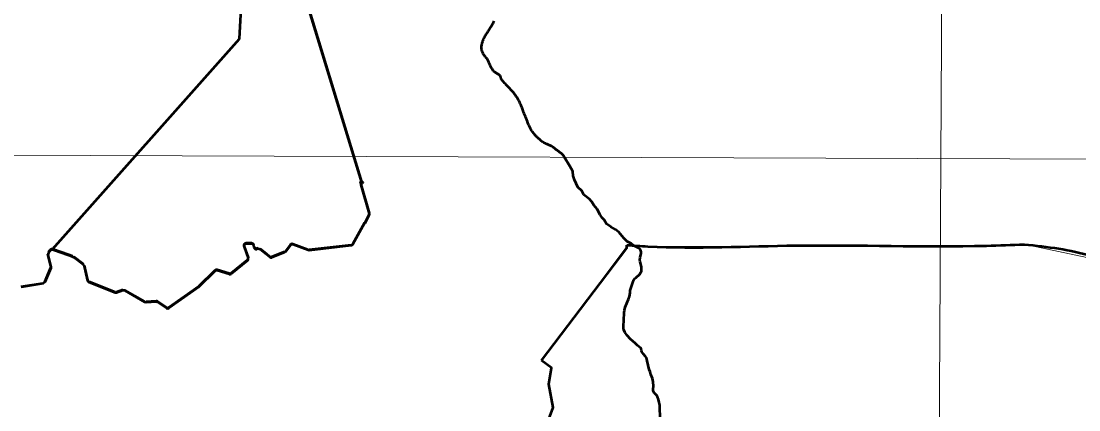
# Model space of a CAD drawing. Extents: x 553962 to 842807, y 8883888 to 9032388.
# Drawn here: x 809671 to 814343, y 9015081 to 9016797 of the extents above; entities that cross this region are included whole.
import ezdxf

# ---------------------------------------------------------------- set-up
doc = ezdxf.new("R2010")
doc.units = 0
doc.header["$LTSCALE"] = 20
doc.header["$PDMODE"] = 32
doc.header["$PDSIZE"] = 10
for name, color, linetype, lineweight in [('1', 7, 'Continuous', 13), ('24', 7, 'Continuous', 25), ('27', 7, 'Continuous', 13), ('28', 7, 'Continuous', 53), ('29', 7, 'Continuous', 53), ('35', 7, 'Continuous', 13)]:
    doc.layers.add(name, color=color, linetype=linetype, lineweight=lineweight)

msp = doc.modelspace()

# ---------------------------------------------------------------- linework, layer by layer
at = {"layer": '1'}
msp.add_line((798309.18, 9016246.41), (835077.85, 9016113.99), dxfattribs=at)
msp.add_lwpolyline([(813778.03, 9024059.57), (813733.81, 9016182.95), (813699.21, 9010330.79)], dxfattribs=at)
at = {"layer": '24', "lineweight": 53}
for p, q in [((811973.79, 9016264.73), (811973.07, 9016265.3)), ((811975.14, 9016263.7), (811974.47, 9016264.2)), ((811976.55, 9016262.7), (811975.83, 9016263.2))]:
    msp.add_line(p, q, dxfattribs=at)
for points in [[(811705.52, 9016671.82), (811704.99, 9016675.72), (811704.71, 9016679.61), (811704.67, 9016683.44), (811704.89, 9016687.16), (811705.34, 9016690.77), (811705.98, 9016694.27), (811706.78, 9016697.66), (811707.7, 9016700.94), (811708.71, 9016704.1), (811709.78, 9016707.16), (811710.86, 9016710.1), (811711.94, 9016712.93), (811713.01, 9016715.66), (811714.08, 9016718.29), (811715.17, 9016720.83), (811716.28, 9016723.29), (811717.41, 9016725.67), (811718.58, 9016727.98), (811719.8, 9016730.22), (811721.08, 9016732.42), (811722.42, 9016734.6), (811723.84, 9016736.82), (811725.35, 9016739.11), (811726.96, 9016741.53), (811728.69, 9016744.11), (811730.54, 9016746.9), (811732.53, 9016749.94), (811734.66, 9016753.26), (811736.89, 9016756.8), (811739.18, 9016760.49), (811741.48, 9016764.24), (811743.76, 9016767.99), (811745.95, 9016771.64), (811748.03, 9016775.13), (811749.93, 9016778.38), (811751.64, 9016781.33), (811753.16, 9016784), (811754.5, 9016786.43), (811755.7, 9016788.65)], [(811755.7, 9016788.65), (811756.76, 9016790.7), (811757.71, 9016792.61), (811758.58, 9016794.43), (811759.37, 9016796.2), (811760.11, 9016797.94)], [(811775.26, 9016564.24), (811772.88, 9016565.7), (811770.48, 9016567.22), (811768.07, 9016568.82), (811765.69, 9016570.5), (811763.35, 9016572.3), (811761.06, 9016574.22), (811758.83, 9016576.28), (811756.69, 9016578.5), (811754.64, 9016580.9), (811752.71, 9016583.49), (811750.9, 9016586.28), (811749.2, 9016589.24), (811747.59, 9016592.35), (811746.06, 9016595.57), (811744.58, 9016598.87), (811743.14, 9016602.21), (811741.72, 9016605.58), (811740.3, 9016608.92), (811738.87, 9016612.22), (811737.42, 9016615.46), (811735.92, 9016618.63), (811734.37, 9016621.72), (811732.76, 9016624.72), (811731.07, 9016627.61), (811729.3, 9016630.39), (811727.42, 9016633.04), (811725.43, 9016635.57), (811723.37, 9016638.01), (811721.27, 9016640.42), (811719.16, 9016642.85), (811717.08, 9016645.34), (811715.08, 9016647.95), (811713.18, 9016650.74), (811711.42, 9016653.74), (811709.84, 9016657), (811708.45, 9016660.49), (811707.26, 9016664.16), (811706.28, 9016667.95), (811705.52, 9016671.82)], [(811879.29, 9016424.91), (811877.5, 9016428.94), (811875.43, 9016433.39), (811873.09, 9016438.2), (811870.49, 9016443.29), (811867.66, 9016448.59), (811864.61, 9016454.03), (811861.36, 9016459.51), (811857.93, 9016464.97), (811854.34, 9016470.32), (811850.61, 9016475.51), (811846.75, 9016480.52), (811842.79, 9016485.37), (811838.75, 9016490.08), (811834.66, 9016494.65), (811830.52, 9016499.1), (811826.38, 9016503.45), (811822.24, 9016507.69), (811818.13, 9016511.85), (811814.11, 9016515.91), (811810.24, 9016519.85), (811806.57, 9016523.66), (811803.17, 9016527.31), (811800.1, 9016530.79), (811797.41, 9016534.09), (811795.17, 9016537.19), (811793.4, 9016540.08), (811792.04, 9016542.75), (811790.98, 9016545.24), (811790.12, 9016547.55), (811789.35, 9016549.69), (811788.59, 9016551.68), (811787.72, 9016553.54), (811786.64, 9016555.28), (811785.28, 9016556.91), (811783.66, 9016558.45), (811781.8, 9016559.94), (811779.76, 9016561.38), (811777.56, 9016562.8), (811775.26, 9016564.24)], [(811936, 9016300.45), (811935, 9016301.69), (811934, 9016302.94), (811933.01, 9016304.17), (811932.02, 9016305.4), (811931.07, 9016306.6), (811930.14, 9016307.76), (811929.26, 9016308.88), (811928.43, 9016309.95), (811927.66, 9016310.96), (811926.94, 9016311.93), (811926.25, 9016312.89), (811925.59, 9016313.86), (811924.93, 9016314.87), (811924.26, 9016315.95), (811923.58, 9016317.11), (811922.86, 9016318.39), (811922.09, 9016319.82), (811921.23, 9016321.48), (811920.26, 9016323.47), (811919.12, 9016325.88), (811917.8, 9016328.82), (811916.24, 9016332.36), (811914.42, 9016336.6), (811912.29, 9016341.65), (811909.84, 9016347.54), (811907.14, 9016354.11), (811904.27, 9016361.14), (811901.33, 9016368.42), (811898.4, 9016375.74), (811895.56, 9016382.88), (811892.91, 9016389.62), (811890.54, 9016395.75), (811888.5, 9016401.12), (811886.74, 9016405.83), (811885.18, 9016410.02), (811883.74, 9016413.87), (811882.33, 9016417.53), (811880.87, 9016421.15), (811879.29, 9016424.91)], [(811972.29, 9016265.92), (811971.46, 9016266.58), (811970.59, 9016267.27), (811969.69, 9016268), (811968.77, 9016268.75), (811967.84, 9016269.52), (811966.91, 9016270.3), (811965.99, 9016271.08), (811965.08, 9016271.87), (811964.2, 9016272.65), (811963.34, 9016273.43), (811962.49, 9016274.19), (811961.66, 9016274.95), (811960.85, 9016275.68), (811960.06, 9016276.39), (811959.28, 9016277.08), (811958.51, 9016277.74), (811957.74, 9016278.39), (811956.97, 9016279.04), (811956.19, 9016279.69), (811955.38, 9016280.36), (811954.54, 9016281.07), (811953.65, 9016281.82), (811952.71, 9016282.63), (811951.72, 9016283.51), (811950.67, 9016284.45), (811949.58, 9016285.44), (811948.47, 9016286.48), (811947.35, 9016287.56), (811946.22, 9016288.67), (811945.11, 9016289.8), (811944.02, 9016290.95), (811942.96, 9016292.11), (811941.93, 9016293.27), (811940.92, 9016294.44), (811939.93, 9016295.62), (811938.94, 9016296.81), (811937.97, 9016298.01), (811936.99, 9016299.22), (811936, 9016300.45)], [(812015.2, 9016244.06), (812013.09, 9016245.2), (812010.76, 9016246.38), (812008.27, 9016247.58), (812005.66, 9016248.8), (812002.98, 9016250.01), (812000.28, 9016251.2), (811997.61, 9016252.38), (811995.03, 9016253.51), (811992.59, 9016254.59), (811990.32, 9016255.61), (811988.24, 9016256.56), (811986.33, 9016257.46), (811984.59, 9016258.3), (811983.01, 9016259.08), (811981.59, 9016259.8), (811980.32, 9016260.47), (811979.2, 9016261.09), (811978.21, 9016261.66), (811977.34, 9016262.2)], [(812073.59, 9016190.37), (812071.61, 9016194.7), (812069.73, 9016198.31), (812067.95, 9016201.31), (812066.26, 9016203.79), (812064.65, 9016205.83), (812063.12, 9016207.53), (812061.64, 9016208.98), (812060.22, 9016210.26), (812058.84, 9016211.47), (812057.5, 9016212.61), (812056.19, 9016213.71), (812054.89, 9016214.76), (812053.59, 9016215.78), (812052.29, 9016216.78), (812050.97, 9016217.76), (812049.63, 9016218.75), (812048.26, 9016219.74), (812046.86, 9016220.74), (812045.43, 9016221.75), (812043.98, 9016222.78), (812042.51, 9016223.82), (812041.02, 9016224.89), (812039.54, 9016225.98), (812038.04, 9016227.09), (812036.55, 9016228.23), (812035.06, 9016229.39), (812033.57, 9016230.57), (812032.09, 9016231.75), (812030.62, 9016232.93), (812029.17, 9016234.1), (812027.73, 9016235.26), (812026.31, 9016236.4), (812024.9, 9016237.52), (812023.49, 9016238.61), (812022.03, 9016239.69), (812020.5, 9016240.77), (812018.88, 9016241.85), (812017.12, 9016242.94), (812015.2, 9016244.06)], [(812360.93, 9015607.14), (812360.88, 9015608.07), (812372.52, 9015643.63), (812377.76, 9015655.18), (812381.67, 9015660.45), (812387.7, 9015665.07), (812401.96, 9015679.38), (812407.11, 9015685.92), (812411.18, 9015693.64), (812411.76, 9015713.27), (812405.89, 9015734.44), (812404.26, 9015744.07), (812404.88, 9015754.29), (812409.58, 9015772.75), (812409.35, 9015778.26), (812408.05, 9015782.8), (812403.73, 9015790.35), (812395.91, 9015796.44), (812375.52, 9015807.17), (812364.9, 9015815.52), (812348.1, 9015824.98), (812339.89, 9015831.68), (812332.96, 9015838.78), (812311.06, 9015865.6), (812303.76, 9015872.11), (812296.74, 9015877.06), (812275.43, 9015888.59), (812256.91, 9015902.63), (812246.19, 9015919.73), (812237.39, 9015928.6), (812228.36, 9015941.67), (812215.2, 9015966.7), (812200.13, 9015984.56), (812191.32, 9015999.64), (812180.85, 9016011.23), (812156.82, 9016030.13), (812147.62, 9016048.05), (812129.78, 9016064.59), (812115.69, 9016096.51), (812109.95, 9016114.1), (812107.78, 9016133.67), (812105.31, 9016138.97), (812090.33, 9016164.9), (812073.59, 9016190.37)], [(812488.89, 9015113.49), (812486.42, 9015126.79), (812482.4, 9015138.06), (812477.54, 9015145.74), (812467.76, 9015156.65), (812463.42, 9015164.73), (812463.13, 9015172.74), (812464.32, 9015185.9), (812463.43, 9015204.36), (812459.13, 9015219.71), (812451.87, 9015237.82), (812448.94, 9015248.36), (812444.63, 9015259.45), (812435.61, 9015297.67), (812434.71, 9015304.72), (812432.8, 9015310.66), (812429.67, 9015316), (812419.6, 9015326.61), (812412.4, 9015337.68), (812410.78, 9015341.51), (812409.62, 9015350.61), (812407.9, 9015353.44), (812393.95, 9015364.72), (812383.63, 9015375.6), (812362.44, 9015393.24), (812347.92, 9015409.27), (812337.86, 9015424.36), (812333.73, 9015433.86), (812332, 9015440.88), (812331.28, 9015452.79), (812333.2, 9015475.02), (812334.78, 9015511.29), (812336.53, 9015521.88), (812339.71, 9015533.96), (812353.69, 9015569.48), (812357.88, 9015582.15), (812361.5, 9015598.16), (812360.93, 9015607.14)], [(812447.12, 9014887.48), (812460.7, 9014901.77), (812465.37, 9014908.36), (812469.11, 9014915.95), (812470.23, 9014921.93), (812467.18, 9014950.66), (812468.75, 9014963.1), (812471.98, 9014972.45), (812479.97, 9014989.34), (812490.13, 9015006.7), (812493.67, 9015016.18), (812495.34, 9015023.66), (812493.38, 9015052.5), (812493.65, 9015064.08), (812492.07, 9015075.68), (812492.14, 9015101.33), (812488.89, 9015113.49)]]:
    msp.add_lwpolyline(points, dxfattribs=at)
at = {"layer": '27'}
msp.add_lwpolyline([(814476.31, 9015733.9), (814107.72, 9015810.82), (813951.16, 9015805.95), (812346.38, 9015802.03), (811969.54, 9015298.65), (812014.35, 9015266.35), (812001.31, 9015194.78), (812021.29, 9015091.23), (812000.72, 9015036.03), (811983.83, 9014977.16), (811394.3, 9015032.17), (811178.28, 9014544.39), (810840.69, 9014498.84), (810692.05, 9014179.98)], dxfattribs=at)
at = {"layer": '28'}
for p, q in [((810886.52, 9017027.69), (811174.91, 9016084.85)), ((810655.4, 9015800.46), (810673.11, 9015750.86)), ((810688.45, 9015814.07), (810664.71, 9015813.82)), ((810700.41, 9015798.31), (810698.22, 9015806.63)), ((810669.96, 9015739.71), (810598.72, 9015682.29)), ((810589.56, 9015680.5), (810536.39, 9015696.53)), ((810312.48, 9015530.38), (810273.32, 9015556.77))]:
    msp.add_line(p, q, dxfattribs=at)
for points in [[(811171.95, 9016074.68), (811208.05, 9015946.36), (811207.22, 9015938.89), (811188.42, 9015904.17), (811188.36, 9015904.34), (811136.48, 9015811.37), (811128.8, 9015806.27), (810942.98, 9015785.2), (810938.38, 9015785.75), (810871.01, 9015810.53)], [(809799.07, 9015784.41), (809791.05, 9015774.73), (809789.03, 9015766.02), (809801.83, 9015712.78), (809801.35, 9015706.62), (809775.54, 9015644.33), (809767.92, 9015638.29), (809670.93, 9015622.39)], [(810266.92, 9015558.45), (810222.46, 9015554.84), (810216.6, 9015556.18), (810128.97, 9015607.49), (810120.54, 9015608.28), (810092.59, 9015598.24), (810085.51, 9015598.36), (809971.67, 9015643.66), (809965.62, 9015650.7), (809950.62, 9015715.47), (809946.87, 9015721.22), (809903.63, 9015753.57), (809897.11, 9015757.04), (809852.15, 9015772.76), (809810.07, 9015787.47)], [(810768.2, 9015756.02), (810754.68, 9015766.93), (810726.27, 9015789.82), (810718.64, 9015791.94), (810711.43, 9015790.96)], [(810859.53, 9015807.2), (810837.94, 9015779.07), (810833.55, 9015775.8), (810778.09, 9015754.49)], [(811969.54, 9015298.65), (812346.66, 9015795.19), (812346.1, 9015808.87)], [(810526.48, 9015694.07), (810454.18, 9015622.66), (810452.91, 9015621.61), (810432.5, 9015607.2), (810323.84, 9015530.5)], [(811980.16, 9014980.84), (812021.29, 9015091.23), (812001.31, 9015194.78), (812014.35, 9015266.35), (811969.54, 9015298.65)]]:
    msp.add_lwpolyline(points, dxfattribs=at)
for centre, start, end in [((811181.57, 9016077.39), 131.7492, 195.71492), ((809806.77, 9015778.03), 70.7277, 140.34605)]:
    msp.add_arc(centre, 10, start, end, dxfattribs=at)
for centre, major_axis, ratio, start_param, end_param in [((810664.81, 9015803.82), (-7.12, -7.03), 0.999552, 3.9435902, 5.8471728), ((810688.55, 9015804.07), (7.12, 7.03), 0.999552, 5.7619943, 7.0851829), ((810710.08, 9015800.86), (-7.12, -7.03), 0.999552, 5.7619943, 7.2106621), ((810867.46, 9015801.25), (-9.33, -3.59), 0.987074, 3.9866582, 5.2672252), ((810663.69, 9015747.49), (-7.12, -7.03), 0.999552, 1.4699662, 2.7055802), ((810774.55, 9015763.71), (-9.33, -3.59), 0.987074, 0.5194822, 1.5707963), ((810533.5, 9015686.96), (-7.12, -7.03), 0.999552, 3.6403568, 4.712389), ((810592.45, 9015690.08), (-7.12, -7.03), 0.999552, 0.4987642, 1.4699662), ((810267.73, 9015548.48), (-8.01, 5.99), 1, 4.7616233, 5.4355774), ((810318.07, 9015538.67), (8.01, -5.99), 1, 4.7616232, 5.9692652)]:
    msp.add_ellipse(centre, major_axis=major_axis, ratio=ratio, start_param=start_param, end_param=end_param, dxfattribs=at)
for points in [[(812346.1, 9015808.87), (812439.01, 9015803.03), (813093.63, 9015806.69), (813935.42, 9015805.77), (814102.45, 9015811.74)], [(814102.45, 9015811.74), (814401.2, 9015759.58), (814541.72, 9015698.06), (814676.39, 9015589.69), (814770.08, 9015428.59), (814961.3, 9015091.45)]]:
    msp.add_spline(points, degree=3, dxfattribs=at)
msp.add_point((811174.91, 9016084.85), dxfattribs=at)
at = {"layer": '29'}
for p, q in [((810886.52, 9017030.3), (811174.91, 9016087.46)), ((811171.95, 9016077.29), (811208.05, 9015948.98)), ((811207.22, 9015941.51), (811188.42, 9015906.78)), ((811188.36, 9015906.96), (811136.48, 9015813.99)), ((809791.05, 9015777.35), (809799.07, 9015787.03)), ((810655.4, 9015803.07), (810673.11, 9015753.47)), ((810688.45, 9015816.69), (810664.71, 9015816.44)), ((810718.64, 9015794.56), (810711.43, 9015793.57)), ((810859.53, 9015809.81), (810837.94, 9015781.69)), ((810938.38, 9015788.36), (810871.01, 9015813.14)), ((811128.8, 9015808.89), (810942.98, 9015787.81)), ((809801.83, 9015715.4), (809789.03, 9015768.63)), ((809946.87, 9015723.84), (809903.63, 9015756.18)), ((810669.96, 9015742.32), (810598.72, 9015684.91)), ((810833.55, 9015778.42), (810778.09, 9015757.11)), ((809775.54, 9015646.95), (809801.35, 9015709.24)), ((809965.62, 9015653.32), (809950.62, 9015718.09)), ((810526.48, 9015696.68), (810454.18, 9015625.28)), ((810589.56, 9015683.12), (810536.39, 9015699.14)), ((810085.51, 9015600.98), (809971.67, 9015646.28)), ((809670.93, 9015625.01), (809767.92, 9015640.9)), ((810120.54, 9015610.89), (810092.59, 9015600.86)), ((810216.6, 9015558.79), (810128.97, 9015610.11)), ((810266.92, 9015561.06), (810222.46, 9015557.46)), ((810312.48, 9015533), (810273.32, 9015559.39))]:
    msp.add_line(p, q, dxfattribs=at)
for points in [[(809810.07, 9015790.09), (810636.15, 9016718.97), (810651.76, 9017014.98)], [(809810.07, 9015790.09), (810636.15, 9016718.97), (810651.76, 9017014.98)], [(809897.11, 9015759.66), (809852.15, 9015775.38), (809810.07, 9015790.09)], [(810768.2, 9015758.64), (810754.68, 9015769.54), (810726.27, 9015792.44)], [(810452.91, 9015624.22), (810432.5, 9015609.82), (810323.84, 9015533.12)]]:
    msp.add_lwpolyline(points, dxfattribs=at)
for centre, start, end in [((811181.57, 9016080), 131.7492, 195.71492), ((809806.77, 9015780.65), 70.7277, 140.34605)]:
    msp.add_arc(centre, 10, start, end, dxfattribs=at)
for centre, major_axis, ratio, start_param, end_param in [((810664.81, 9015806.44), (-7.12, -7.03), 0.999552, 3.9435902, 5.8471728), ((810688.55, 9015806.69), (7.12, 7.03), 0.999552, 5.7619943, 7.0851829), ((810710.08, 9015803.48), (-7.12, -7.03), 0.999552, 5.7619943, 7.2106621), ((810867.46, 9015803.87), (-9.33, -3.59), 0.987074, 3.9866582, 5.2672252), ((810663.69, 9015750.11), (-7.12, -7.03), 0.999552, 1.4699662, 2.7055802), ((810774.55, 9015766.32), (-9.33, -3.59), 0.987074, 0.5194822, 1.5707963), ((810533.5, 9015689.57), (-7.12, -7.03), 0.999552, 3.6403568, 4.712389), ((810592.45, 9015692.69), (-7.12, -7.03), 0.999552, 0.4987642, 1.4699662), ((810267.73, 9015551.1), (-8.01, 5.99), 1, 4.7616233, 5.4355774), ((810318.07, 9015541.29), (8.01, -5.99), 1, 4.7616232, 5.9692652)]:
    msp.add_ellipse(centre, major_axis=major_axis, ratio=ratio, start_param=start_param, end_param=end_param, dxfattribs=at)
at = {"layer": '35'}
msp.add_lwpolyline([(814476.31, 9015733.9), (814107.72, 9015810.82), (813951.16, 9015805.95), (812346.38, 9015802.03), (811969.54, 9015298.65), (812014.35, 9015266.35), (812001.31, 9015194.78), (812021.29, 9015091.23), (812000.72, 9015036.03), (811983.83, 9014977.16), (811394.3, 9015032.17), (811178.28, 9014544.39), (810840.69, 9014498.84), (810692.05, 9014179.98)], dxfattribs=at)

doc.saveas('drawing.dxf')
